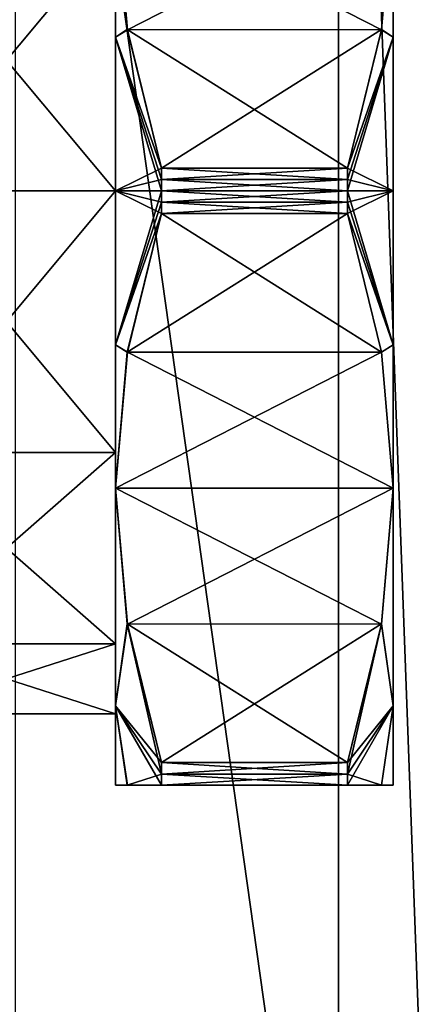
# Model space of a CAD drawing. Header units: metres. Extents: x -205 to 205, y -82 to 82.
# Tile 364 of 426: x 179 to 189, y -21 to 4. Entities that reach past the tile are written whole.
import ezdxf

# ---------------------------------------------------------------- set-up
doc = ezdxf.new("R2010")
doc.units = ezdxf.units.M
doc.layers.add('solid_PRT0003', color=7, linetype='CONTINUOUS')

msp = doc.modelspace()

# ---------------------------------------------------------------- linework, layer by layer
at = {"layer": 'solid_PRT0003'}
for points in [[(0, -75), (0, 75), (200, 75)], [(200, -75), (0, -75), (200, 75)], [(190.144897, 48.536644, 1.5), (187.110992, 33.837666, 1.5), (190.144897, -48.536655, 1.5)], [(187.110992, 33.837666, 1.5), (178.959885, 24.12355, 1.5), (187.110992, -33.837666, 1.5)], [(187.110992, 33.837666, 1.5), (187.110992, -33.837666, 1.5), (190.144897, -48.536655, 1.5)], [(178.959885, 24.12355, 1.5), (178.959885, -24.12355, 1.5), (187.110992, -33.837666, 1.5)], [(181.489243, 7.500075, 11.509619), (181.489243, 3.882361, 10.011111), (181.489243, 6.600238, 13.068563)], [(181.489243, 3.882361, 38.988888), (181.489243, 7.500075, 37.490379), (181.489243, 6.600218, 35.93145)], [(181.786758, 4.065861, 39.473125), (181.489243, 7.500075, 37.490379), (181.489243, 3.882361, 38.988888)], [(188.489243, 7.500075, 37.490379), (181.489243, 7.500075, 37.490379), (181.786758, 4.065861, 39.473125)], [(181.785828, 4.071325, 9.530029), (181.489243, 3.882361, 10.011111), (181.489243, 7.500075, 11.509619)], [(188.191711, 4.065861, 9.526875), (181.489243, 7.500075, 11.509619), (188.489243, 7.500075, 11.509619)], [(181.785828, 4.071325, 9.530029), (181.489243, 7.500075, 11.509619), (188.191711, 4.065861, 9.526875)], [(188.192642, 4.071325, 39.469971), (188.489243, 7.500075, 37.490379), (181.786758, 4.065861, 39.473125)], [(188.191711, 4.065861, 9.526875), (188.489243, 7.500075, 11.509619), (188.489243, 3.882361, 10.011111)], [(188.489243, 3.882361, 38.988888), (188.489243, 7.500075, 37.490379), (188.192642, 4.071325, 39.469971)], [(188.489243, 3.882361, 38.988888), (188.489243, 7.500075, 11.509619), (188.489243, 7.500075, 37.490379)], [(188.489243, 3.882361, 10.011111), (188.489243, 7.500075, 11.509619), (188.489243, 3.882361, 38.988888)], [(181.489243, 6.600238, 13.068563), (181.489243, 0.000075, 11.3), (175.989243, 6.600111, 13.068487)], [(181.489243, 6.600218, 35.93145), (175.989243, 6.600111, 35.931515), (175.989243, 0.000075, 37.700001)], [(181.489243, 6.600218, 35.93145), (175.989243, 0.000075, 37.700001), (181.489243, 0.000075, 37.700001)], [(181.489243, 0.000075, 11.3), (175.989243, 0.000075, 11.3), (175.989243, 6.600111, 13.068487)], [(181.489243, 0.000075, 9.5), (181.489243, 0.000075, 11.3), (181.489243, 6.600238, 13.068563)], [(181.489243, 3.882361, 10.011111), (181.489243, 0.000075, 9.5), (181.489243, 6.600238, 13.068563)], [(181.489243, 3.882361, 38.988888), (181.489243, 6.600218, 35.93145), (181.489243, 0.000075, 37.700001)], [(181.785828, 4.071325, 9.530029), (182.643936, 0.571872, 7.509619), (181.489243, 3.882361, 10.011111)], [(182.643936, 0.571872, 41.490379), (181.786758, 4.065861, 39.473125), (181.489243, 3.882361, 38.988888)], [(181.785828, 4.071325, 9.530029), (187.334534, 0.571872, 7.509619), (182.643936, 0.571872, 7.509619)], [(181.785828, 4.071325, 9.530029), (188.191711, 4.065861, 9.526875), (187.334534, 0.571872, 7.509619)], [(188.192642, 4.071325, 39.469971), (181.786758, 4.065861, 39.473125), (182.643936, 0.571872, 41.490379)], [(188.192642, 4.071325, 39.469971), (182.643936, 0.571872, 41.490379), (187.334534, 0.571872, 41.490379)], [(188.489243, 3.882361, 38.988888), (188.192642, 4.071325, 39.469971), (187.334534, 0.571872, 41.490379)], [(188.191711, 4.065861, 9.526875), (188.489243, 3.882361, 10.011111), (187.334534, 0.571872, 7.509619)], [(181.489243, 0.000075, 39.5), (181.489243, 3.882361, 38.988888), (181.489243, 0.000075, 37.700001)], [(182.643936, 0.571872, 41.490379), (181.489243, 3.882361, 38.988888), (181.489243, 0.000075, 39.5)], [(182.643936, 0.000075, 7.5), (181.489243, 0.000075, 9.5), (181.489243, 3.882361, 10.011111)], [(182.643936, 0.286014, 7.502405), (182.643936, 0.000075, 7.5), (181.489243, 3.882361, 10.011111)], [(182.643936, 0.286014, 7.502405), (181.489243, 3.882361, 10.011111), (182.643936, 0.571872, 7.509619)], [(188.489243, 0.000075, 9.5), (187.334534, 0.571872, 7.509619), (188.489243, 3.882361, 10.011111)], [(188.489243, 3.882361, 38.988888), (187.334534, 0.286014, 41.497597), (187.334534, 0.000075, 41.5)], [(188.489243, 0.000075, 39.5), (188.489243, 3.882361, 38.988888), (187.334534, 0.000075, 41.5)], [(188.489243, 3.882361, 38.988888), (187.334534, 0.571872, 41.490379), (187.334534, 0.286014, 41.497597)], [(188.489243, 3.882361, 10.011111), (188.489243, 3.882361, 38.988888), (188.489243, 0.000075, 39.5)], [(188.489243, 0.000075, 9.5), (188.489243, 3.882361, 10.011111), (188.489243, 0.000075, 39.5)], [(182.643936, 0.286014, 41.497597), (182.643936, 0.571872, 41.490379), (181.489243, 0.000075, 39.5)], [(187.334534, 0.571872, 41.490379), (182.643936, 0.571872, 41.490379), (182.643936, 0.286014, 41.497597)], [(187.334534, 0.286014, 41.497597), (187.334534, 0.571872, 41.490379), (182.643936, 0.286014, 41.497597)], [(182.643936, 0.571872, 7.509619), (187.334534, 0.571872, 7.509619), (187.334534, 0.286014, 7.502405)], [(182.643936, 0.286014, 7.502405), (182.643936, 0.571872, 7.509619), (187.334534, 0.286014, 7.502405)], [(188.489243, 0.000075, 9.5), (187.334534, 0.286014, 7.502405), (187.334534, 0.571872, 7.509619)], [(182.643936, 0.000075, 41.5), (182.643936, 0.286014, 41.497597), (181.489243, 0.000075, 39.5)], [(187.334534, 0.286014, 41.497597), (182.643936, 0.286014, 41.497597), (182.643936, 0.000075, 41.5)], [(187.334534, 0.286014, 41.497597), (182.643936, 0.000075, 41.5), (187.334534, 0.000075, 41.5)], [(182.643936, 0.286014, 7.502405), (187.334534, 0.000075, 7.5), (182.643936, 0.000075, 7.5)], [(182.643936, 0.286014, 7.502405), (187.334534, 0.286014, 7.502405), (187.334534, 0.000075, 7.5)], [(188.489243, 0.000075, 9.5), (187.334534, 0.000075, 7.5), (187.334534, 0.286014, 7.502405)], [(181.489243, -6.600068, 13.068552), (175.989243, -6.599961, 13.068487), (175.989243, 0.000075, 11.3)], [(181.489243, 0.000075, 11.3), (181.489243, -6.600068, 13.068552), (175.989243, 0.000075, 11.3)], [(181.489243, 0.000075, 37.700001), (175.989243, 0.000075, 37.700001), (175.989243, -6.599961, 35.931515)], [(181.489243, -6.600089, 35.931435), (181.489243, 0.000075, 37.700001), (175.989243, -6.599961, 35.931515)], [(181.489243, 0.000075, 39.5), (181.489243, 0.000075, 37.700001), (181.489243, -6.600089, 35.931435)], [(181.489243, -3.882211, 38.988888), (181.489243, 0.000075, 39.5), (181.489243, -6.600089, 35.931435)], [(181.489243, -3.882211, 10.011111), (181.489243, -6.600068, 13.068552), (181.489243, 0.000075, 11.3)], [(181.489243, 0.000075, 9.5), (181.489243, -3.882211, 10.011111), (181.489243, 0.000075, 11.3)], [(182.643936, 0.000075, 41.5), (181.489243, 0.000075, 39.5), (181.489243, -3.882211, 38.988888)], [(182.643936, -0.285864, 41.497597), (182.643936, 0.000075, 41.5), (181.489243, -3.882211, 38.988888)], [(182.643936, -0.571722, 7.509619), (181.489243, -3.882211, 10.011111), (181.489243, 0.000075, 9.5)], [(182.643936, -0.285864, 7.502405), (181.489243, 0.000075, 9.5), (182.643936, 0.000075, 7.5)], [(182.643936, -0.571722, 7.509619), (181.489243, 0.000075, 9.5), (182.643936, -0.285864, 7.502405)], [(187.334534, 0.000075, 41.5), (182.643936, 0.000075, 41.5), (182.643936, -0.285864, 41.497597)], [(187.334534, -0.285864, 41.497597), (187.334534, 0.000075, 41.5), (182.643936, -0.285864, 41.497597)], [(187.334534, -0.285864, 7.502405), (182.643936, -0.285864, 7.502405), (182.643936, 0.000075, 7.5)], [(187.334534, 0.000075, 7.5), (187.334534, -0.285864, 7.502405), (182.643936, 0.000075, 7.5)], [(188.489243, -3.882211, 10.011111), (187.334534, -0.285864, 7.502405), (187.334534, 0.000075, 7.5)], [(188.489243, -3.882211, 10.011111), (187.334534, 0.000075, 7.5), (188.489243, 0.000075, 9.5)], [(188.489243, 0.000075, 39.5), (187.334534, 0.000075, 41.5), (187.334534, -0.285864, 41.497597)], [(188.489243, 0.000075, 39.5), (187.334534, -0.285864, 41.497597), (187.334534, -0.571722, 41.490379)], [(188.489243, -3.882211, 38.988888), (188.489243, 0.000075, 39.5), (187.334534, -0.571722, 41.490379)], [(188.489243, 0.000075, 9.5), (188.489243, 0.000075, 39.5), (188.489243, -3.882211, 38.988888)], [(188.489243, -3.882211, 10.011111), (188.489243, 0.000075, 9.5), (188.489243, -3.882211, 38.988888)], [(182.643936, -0.571722, 41.490379), (182.643936, -0.285864, 41.497597), (181.489243, -3.882211, 38.988888)], [(187.334534, -0.285864, 41.497597), (182.643936, -0.285864, 41.497597), (182.643936, -0.571722, 41.490379)], [(187.334534, -0.571722, 41.490379), (187.334534, -0.285864, 41.497597), (182.643936, -0.571722, 41.490379)], [(187.334534, -0.571722, 7.509619), (182.643936, -0.571722, 7.509619), (182.643936, -0.285864, 7.502405)], [(187.334534, -0.285864, 7.502405), (187.334534, -0.571722, 7.509619), (182.643936, -0.285864, 7.502405)], [(188.489243, -3.882211, 10.011111), (187.334534, -0.571722, 7.509619), (187.334534, -0.285864, 7.502405)], [(181.785828, -4.071175, 39.469971), (182.643936, -0.571722, 41.490379), (181.489243, -3.882211, 38.988888)], [(181.786758, -4.065711, 9.526875), (181.489243, -3.882211, 10.011111), (182.643936, -0.571722, 7.509619)], [(187.334534, -0.571722, 41.490379), (182.643936, -0.571722, 41.490379), (181.785828, -4.071175, 39.469971)], [(188.191711, -4.065711, 39.473125), (187.334534, -0.571722, 41.490379), (181.785828, -4.071175, 39.469971)], [(181.786758, -4.065711, 9.526875), (182.643936, -0.571722, 7.509619), (188.192642, -4.071175, 9.530029)], [(188.192642, -4.071175, 9.530029), (182.643936, -0.571722, 7.509619), (187.334534, -0.571722, 7.509619)], [(188.192642, -4.071175, 9.530029), (187.334534, -0.571722, 7.509619), (188.489243, -3.882211, 10.011111)], [(188.191711, -4.065711, 39.473125), (188.489243, -3.882211, 38.988888), (187.334534, -0.571722, 41.490379)], [(181.489243, -7.499925, 37.490379), (181.489243, -3.882211, 38.988888), (181.489243, -6.600089, 35.931435)], [(181.489243, -3.882211, 10.011111), (181.489243, -7.499925, 11.509619), (181.489243, -6.600068, 13.068552)], [(181.785828, -4.071175, 39.469971), (181.489243, -3.882211, 38.988888), (181.489243, -7.499925, 37.490379)], [(181.786758, -4.065711, 9.526875), (181.489243, -7.499925, 11.509619), (181.489243, -3.882211, 10.011111)], [(188.191711, -4.065711, 39.473125), (188.489243, -7.499925, 37.490379), (188.489243, -3.882211, 38.988888)], [(188.192642, -4.071175, 9.530029), (188.489243, -3.882211, 10.011111), (188.489243, -7.499925, 11.509619)], [(188.489243, -3.882211, 10.011111), (188.489243, -7.499925, 37.490379), (188.489243, -7.499925, 11.509619)], [(188.489243, -3.882211, 10.011111), (188.489243, -3.882211, 38.988888), (188.489243, -7.499925, 37.490379)], [(188.191711, -4.065711, 39.473125), (181.785828, -4.071175, 39.469971), (181.489243, -7.499925, 37.490379)], [(188.191711, -4.065711, 39.473125), (181.489243, -7.499925, 37.490379), (188.489243, -7.499925, 37.490379)], [(181.786758, -4.065711, 9.526875), (188.489243, -7.499925, 11.509619), (181.489243, -7.499925, 11.509619)], [(181.786758, -4.065711, 9.526875), (188.192642, -4.071175, 9.530029), (188.489243, -7.499925, 11.509619)], [(181.489243, -6.600089, 35.931435), (175.989243, -6.599961, 35.931515), (175.989243, -11.431475, 31.09997)], [(181.489243, -11.431445, 17.899981), (175.989243, -11.431475, 17.90003), (175.989243, -6.599961, 13.068487)], [(181.489243, -6.600068, 13.068552), (181.489243, -11.431445, 17.899981), (175.989243, -6.599961, 13.068487)], [(181.489243, -11.431454, 31.100006), (181.489243, -6.600089, 35.931435), (175.989243, -11.431475, 31.09997)], [(181.489243, -7.499925, 11.509619), (181.489243, -11.431445, 17.899981), (181.489243, -6.600068, 13.068552)], [(181.489243, -7.499925, 37.490379), (181.489243, -6.600089, 35.931435), (181.489243, -11.431454, 31.100006)], [(181.489243, -12.990306, 32), (181.489243, -7.499925, 37.490379), (181.489243, -11.431454, 31.100006)], [(181.489243, -7.499925, 11.509619), (181.489243, -12.990306, 17), (181.489243, -11.431445, 17.899981)], [(181.786758, -10.934139, 35.507637), (181.489243, -7.499925, 37.490379), (181.489243, -12.990306, 32)], [(188.489243, -7.499925, 37.490379), (181.489243, -7.499925, 37.490379), (181.786758, -10.934139, 35.507637)], [(181.785828, -10.928675, 13.489209), (181.489243, -12.990306, 17), (181.489243, -7.499925, 11.509619)], [(188.191711, -10.934139, 13.492363), (181.785828, -10.928675, 13.489209), (181.489243, -7.499925, 11.509619)], [(188.191711, -10.934139, 13.492363), (181.489243, -7.499925, 11.509619), (188.489243, -7.499925, 11.509619)], [(188.489243, -7.499925, 37.490379), (181.786758, -10.934139, 35.507637), (188.192642, -10.928676, 35.510792)], [(188.489243, -12.990306, 17), (188.191711, -10.934139, 13.492363), (188.489243, -7.499925, 11.509619)], [(188.489243, -12.990306, 32), (188.489243, -7.499925, 37.490379), (188.192642, -10.928676, 35.510792)], [(188.489243, -12.990306, 32), (188.489243, -12.990306, 17), (188.489243, -7.499925, 11.509619)], [(188.489243, -12.990306, 32), (188.489243, -7.499925, 11.509619), (188.489243, -7.499925, 37.490379)], [(182.643936, -14.722357, 16), (181.489243, -12.990306, 17), (181.785828, -10.928675, 13.489209)], [(182.643936, -14.722357, 16), (181.785828, -10.928675, 13.489209), (182.643936, -14.428128, 15.509619)], [(187.334534, -14.428128, 15.509619), (182.643936, -14.428128, 15.509619), (181.785828, -10.928675, 13.489209)], [(188.191711, -10.934139, 13.492363), (187.334534, -14.428128, 15.509619), (181.785828, -10.928675, 13.489209)], [(188.192642, -10.928676, 35.510792), (181.786758, -10.934139, 35.507637), (182.643936, -14.428128, 33.490379)], [(188.192642, -10.928676, 35.510792), (182.643936, -14.428128, 33.490379), (187.334534, -14.428128, 33.490379)], [(188.192642, -10.928676, 35.510792), (187.334534, -14.428128, 33.490379), (187.334534, -14.722357, 33)], [(188.489243, -12.990306, 32), (188.192642, -10.928676, 35.510792), (187.334534, -14.722357, 33)], [(182.643936, -14.428128, 33.490379), (181.786758, -10.934139, 35.507637), (181.489243, -12.990306, 32)], [(188.489243, -12.990306, 17), (187.334534, -14.428128, 15.509619), (188.191711, -10.934139, 13.492363)], [(181.489243, -11.431445, 17.899981), (181.489243, -13.199927, 24.49999), (175.989243, -11.431475, 17.90003)], [(181.489243, -11.431454, 31.100006), (175.989243, -11.431475, 31.09997), (175.989243, -13.199922, 24.5)], [(181.489243, -13.199927, 24.49999), (181.489243, -11.431454, 31.100006), (175.989243, -13.199922, 24.5)], [(181.489243, -13.199927, 24.49999), (175.989243, -13.199922, 24.5), (175.989243, -11.431475, 17.90003)], [(181.489243, -12.990306, 17), (181.489243, -13.199927, 24.49999), (181.489243, -11.431445, 17.899981)], [(181.489243, -12.990306, 32), (181.489243, -11.431454, 31.100006), (181.489243, -13.199927, 24.49999)], [(181.489243, -14.999925, 24.5), (181.489243, -12.990306, 32), (181.489243, -13.199927, 24.49999)], [(181.489243, -12.990306, 17), (181.489243, -14.999925, 24.5), (181.489243, -13.199927, 24.49999)], [(181.785828, -14.999925, 28.459179), (181.489243, -12.990306, 32), (181.489243, -14.999925, 24.5)], [(182.643936, -14.722357, 33), (181.489243, -12.990306, 32), (181.785828, -14.999925, 28.459179)], [(182.643936, -14.722357, 33), (182.643936, -14.428128, 33.490379), (181.489243, -12.990306, 32)], [(181.786758, -14.999925, 20.534512), (181.489243, -14.999925, 24.5), (181.489243, -12.990306, 17)], [(182.643936, -14.999925, 16.5), (181.786758, -14.999925, 20.534512), (181.489243, -12.990306, 17)], [(182.643936, -14.722357, 16), (182.643936, -14.999925, 16.5), (181.489243, -12.990306, 17)], [(188.489243, -12.990306, 32), (187.334534, -14.722357, 33), (187.334534, -14.999925, 32.5)], [(188.489243, -12.990306, 32), (187.334534, -14.999925, 32.5), (188.191711, -14.999925, 28.465488)], [(188.489243, -12.990306, 17), (187.334534, -14.722357, 16), (187.334534, -14.428128, 15.509619)], [(188.489243, -12.990306, 17), (188.192642, -14.999925, 20.540821), (187.334534, -14.722357, 16)], [(188.489243, -12.990306, 32), (188.191711, -14.999925, 28.465488), (188.489243, -14.999925, 24.5)], [(188.489243, -12.990306, 17), (188.489243, -14.999925, 24.5), (188.192642, -14.999925, 20.540821)], [(188.489243, -12.990306, 32), (188.489243, -14.999925, 24.5), (188.489243, -12.990306, 17)], [(187.334534, -14.722357, 16), (182.643936, -14.722357, 16), (182.643936, -14.428128, 15.509619)], [(187.334534, -14.722357, 16), (182.643936, -14.428128, 15.509619), (187.334534, -14.428128, 15.509619)], [(187.334534, -14.428128, 33.490379), (182.643936, -14.428128, 33.490379), (182.643936, -14.722357, 33)], [(187.334534, -14.722357, 33), (187.334534, -14.428128, 33.490379), (182.643936, -14.722357, 33)], [(182.643936, -14.722357, 33), (181.785828, -14.999925, 28.459179), (182.643936, -14.999925, 32.5)], [(187.334534, -14.999925, 16.5), (182.643936, -14.999925, 16.5), (182.643936, -14.722357, 16)], [(187.334534, -14.722357, 16), (187.334534, -14.999925, 16.5), (182.643936, -14.722357, 16)], [(187.334534, -14.722357, 33), (182.643936, -14.722357, 33), (182.643936, -14.999925, 32.5)], [(187.334534, -14.722357, 33), (182.643936, -14.999925, 32.5), (187.334534, -14.999925, 32.5)], [(188.192642, -14.999925, 20.540821), (187.334534, -14.999925, 16.5), (187.334534, -14.722357, 16)], [(188.489243, -14.999925, 24.5), (181.489243, -14.999925, 24.5), (181.786758, -14.999925, 20.534512)], [(188.191711, -14.999925, 28.465488), (181.785828, -14.999925, 28.459179), (181.489243, -14.999925, 24.5)], [(188.489243, -14.999925, 24.5), (188.191711, -14.999925, 28.465488), (181.489243, -14.999925, 24.5)], [(187.334534, -14.999925, 32.5), (182.643936, -14.999925, 32.5), (181.785828, -14.999925, 28.459179)], [(188.191711, -14.999925, 28.465488), (187.334534, -14.999925, 32.5), (181.785828, -14.999925, 28.459179)], [(188.192642, -14.999925, 20.540821), (181.786758, -14.999925, 20.534512), (182.643936, -14.999925, 16.5)], [(188.192642, -14.999925, 20.540821), (188.489243, -14.999925, 24.5), (181.786758, -14.999925, 20.534512)], [(188.192642, -14.999925, 20.540821), (182.643936, -14.999925, 16.5), (187.334534, -14.999925, 16.5)]]:
    msp.add_3dface(points, dxfattribs=at)

doc.saveas('drawing.dxf')
